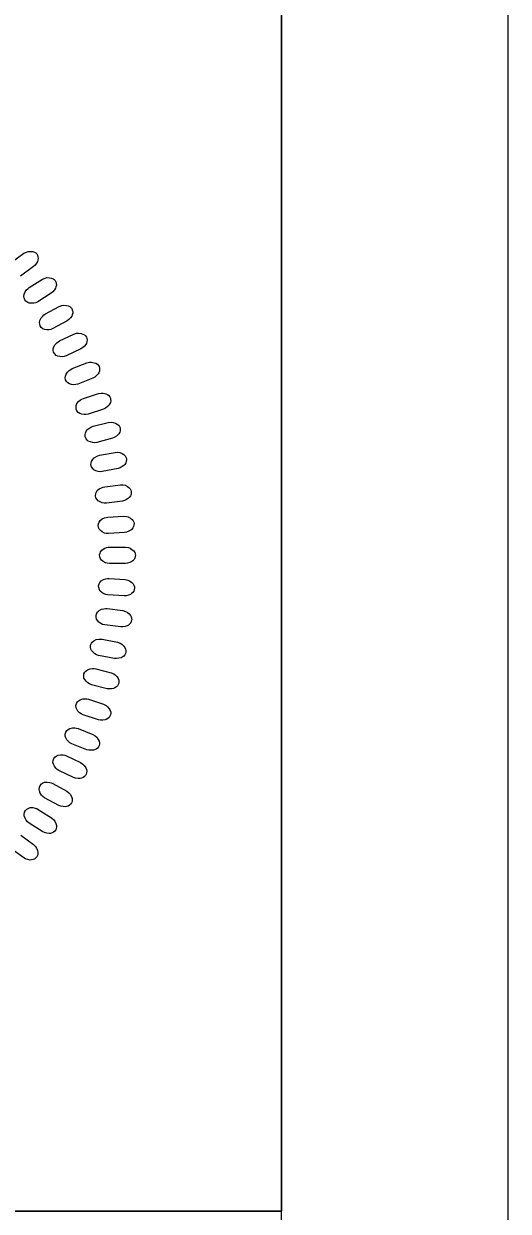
# Model space of a CAD drawing. Extents: x 18938 to 19565, y 6931 to 7973.
# Drawn here: x 19377.54 to 19382.43, y 7055.7 to 7067.7 of the extents above; entities that cross this region are included whole.
import ezdxf

# ---------------------------------------------------------------- set-up
doc = ezdxf.new("R2010")
doc.units = 0
for name, color, linetype in [('Old_Level_10', 7, 'Continuous'), ('Prop Dimension', 7, 'Continuous'), ('Prop Pavement Schedule Description CELL', 7, 'Continuous'), ('Typical Hinge Slope Interstate CELL', 7, 'Continuous'), ('Typical Pavement Slope Information CELL', 7, 'Continuous')]:
    doc.layers.add(name, color=color, linetype=linetype)

# ---------------------------------------------------------------- blocks, each defined once
blk = doc.blocks.new('Gregory K. Goins')
at = {"layer": 'Old_Level_10'}
for points in [[(-21.026, 73.737), (-20.033, 74.458), (-19.833, 74.556), (-19.69, 74.596), (-19.486, 74.605), (-19.341, 74.591), (-19.21, 74.547), (-19.116, 74.486), (-19.034, 74.407), (-18.984, 74.304), (-18.939, 74.19), (-18.925, 74.07), (-18.945, 73.927), (-18.974, 73.831), (-19.056, 73.689), (-19.166, 73.535), (-19.281, 73.423), (-20.294, 72.679)], [(-20.277, 29.217), (-19.286, 28.495), (-19.13, 28.336), (-19.047, 28.212), (-18.976, 28.022), (-18.945, 27.879), (-18.946, 27.74), (-18.975, 27.633), (-19.025, 27.53), (-19.107, 27.452), (-19.202, 27.372), (-19.311, 27.323), (-19.454, 27.297), (-19.554, 27.295), (-19.714, 27.329), (-19.895, 27.386), (-20.037, 27.461), (-21.058, 28.194)]]:
    blk.add_lwpolyline(points, dxfattribs=at)
for points in [[(-19.625, 71.791), (-18.589, 72.448), (-18.383, 72.534), (-18.238, 72.565), (-18.035, 72.561), (-17.889, 72.538), (-17.762, 72.486), (-17.672, 72.418), (-17.596, 72.335), (-17.552, 72.229), (-17.514, 72.112), (-17.508, 71.992), (-17.537, 71.85), (-17.572, 71.757), (-17.662, 71.619), (-17.782, 71.473), (-17.904, 71.369), (-18.961, 70.689), (-19.116, 70.618), (-19.259, 70.581), (-19.441, 70.571), (-19.619, 70.591), (-19.739, 70.63), (-19.874, 70.731), (-19.97, 70.846), (-20.017, 70.994), (-20.031, 71.109), (-20.014, 71.27), (-19.936, 71.461), (-19.82, 71.615), (-19.726, 71.709)], [(-18.364, 69.741), (-17.289, 70.332), (-17.078, 70.404), (-16.931, 70.426), (-16.728, 70.41), (-16.585, 70.377), (-16.461, 70.317), (-16.376, 70.244), (-16.305, 70.156), (-16.268, 70.048), (-16.237, 69.929), (-16.238, 69.809), (-16.276, 69.669), (-16.317, 69.578), (-16.416, 69.447), (-16.544, 69.308), (-16.673, 69.211), (-17.771, 68.6), (-17.931, 68.538), (-18.075, 68.51), (-18.257, 68.512), (-18.433, 68.543), (-18.551, 68.589), (-18.679, 68.698), (-18.768, 68.82), (-18.805, 68.97), (-18.812, 69.086), (-18.786, 69.245), (-18.694, 69.432), (-18.569, 69.577), (-18.47, 69.666)], [(-17.256, 67.658), (-16.146, 68.18), (-15.932, 68.239), (-15.784, 68.252), (-15.582, 68.222), (-15.442, 68.181), (-15.321, 68.113), (-15.241, 68.036), (-15.175, 67.943), (-15.146, 67.833), (-15.122, 67.712), (-15.131, 67.592), (-15.177, 67.455), (-15.224, 67.367), (-15.331, 67.241), (-15.468, 67.112), (-15.603, 67.023), (-16.737, 66.482), (-16.9, 66.431), (-17.045, 66.411), (-17.227, 66.425), (-17.402, 66.467), (-17.515, 66.52), (-17.636, 66.637), (-17.718, 66.764), (-17.745, 66.916), (-17.744, 67.032), (-17.709, 67.19), (-17.606, 67.37), (-17.472, 67.508), (-17.367, 67.589)], [(-16.277, 65.497), (-15.136, 65.948), (-14.919, 65.994), (-14.77, 65.997), (-14.571, 65.955), (-14.433, 65.905), (-14.318, 65.83), (-14.242, 65.747), (-14.182, 65.65), (-14.16, 65.538), (-14.143, 65.416), (-14.16, 65.298), (-14.215, 65.163), (-14.267, 65.078), (-14.381, 64.96), (-14.526, 64.839), (-14.666, 64.76), (-15.832, 64.29), (-15.998, 64.249), (-16.144, 64.239), (-16.326, 64.264), (-16.496, 64.317), (-16.607, 64.378), (-16.72, 64.502), (-16.793, 64.634), (-16.811, 64.787), (-16.803, 64.903), (-16.758, 65.058), (-16.644, 65.231), (-16.502, 65.36), (-16.392, 65.435)], [(-15.403, 63.183), (-14.236, 63.561), (-14.016, 63.593), (-13.867, 63.587), (-13.671, 63.533), (-13.536, 63.474), (-13.426, 63.392), (-13.356, 63.305), (-13.302, 63.204), (-13.287, 63.092), (-13.278, 62.969), (-13.303, 62.851), (-13.366, 62.72), (-13.422, 62.639), (-13.545, 62.528), (-13.696, 62.416), (-13.841, 62.345), (-15.034, 61.95), (-15.202, 61.92), (-15.349, 61.92), (-15.528, 61.955), (-15.696, 62.018), (-15.802, 62.087), (-15.908, 62.217), (-15.972, 62.353), (-15.98, 62.508), (-15.965, 62.623), (-15.91, 62.775), (-15.786, 62.94), (-15.636, 63.06), (-15.522, 63.129)], [(-14.658, 61.01), (-13.47, 61.314), (-13.249, 61.332), (-13.1, 61.317), (-12.907, 61.25), (-12.777, 61.184), (-12.672, 61.094), (-12.608, 61.003), (-12.56, 60.899), (-12.552, 60.786), (-12.551, 60.662), (-12.583, 60.547), (-12.654, 60.42), (-12.716, 60.342), (-12.844, 60.24), (-13.004, 60.137), (-13.152, 60.076), (-14.368, 59.757), (-14.537, 59.737), (-14.684, 59.745), (-14.861, 59.792), (-15.024, 59.866), (-15.125, 59.941), (-15.222, 60.078), (-15.279, 60.218), (-15.277, 60.372), (-15.255, 60.486), (-15.19, 60.634), (-15.056, 60.792), (-14.898, 60.902), (-14.78, 60.963)], [(-14.148, 58.755), (-12.944, 58.985), (-12.721, 58.989), (-12.574, 58.964), (-12.386, 58.885), (-12.261, 58.811), (-12.16, 58.715), (-12.102, 58.62), (-12.062, 58.514), (-12.061, 58.4), (-12.068, 58.276), (-12.107, 58.163), (-12.185, 58.041), (-12.252, 57.967), (-12.387, 57.873), (-12.552, 57.781), (-12.704, 57.729), (-13.938, 57.487), (-14.108, 57.477), (-14.253, 57.495), (-14.427, 57.554), (-14.585, 57.638), (-14.682, 57.718), (-14.77, 57.861), (-14.817, 58.005), (-14.806, 58.158), (-14.777, 58.27), (-14.703, 58.414), (-14.559, 58.563), (-14.394, 58.663), (-14.273, 58.716)], [(-13.75, 56.316), (-12.533, 56.469), (-12.311, 56.46), (-12.166, 56.426), (-11.983, 56.335), (-11.862, 56.253), (-11.769, 56.152), (-11.716, 56.053), (-11.683, 55.944), (-11.689, 55.83), (-11.703, 55.708), (-11.749, 55.596), (-11.836, 55.48), (-11.907, 55.411), (-12.048, 55.325), (-12.218, 55.243), (-12.373, 55.201), (-13.619, 55.037), (-13.79, 55.038), (-13.935, 55.065), (-14.104, 55.134), (-14.256, 55.228), (-14.348, 55.314), (-14.427, 55.462), (-14.465, 55.609), (-14.444, 55.762), (-14.408, 55.872), (-14.325, 56.01), (-14.172, 56.15), (-14.002, 56.239), (-13.877, 56.285)], [(-13.507, 53.952), (-12.282, 54.028), (-12.061, 54.004), (-11.919, 53.961), (-11.742, 53.86), (-11.627, 53.77), (-11.54, 53.662), (-11.494, 53.561), (-11.467, 53.45), (-11.48, 53.337), (-11.502, 53.215), (-11.555, 53.107), (-11.648, 52.997), (-11.724, 52.932), (-11.869, 52.855), (-12.045, 52.784), (-12.202, 52.752), (-13.457, 52.666), (-13.627, 52.678), (-13.769, 52.715), (-13.934, 52.794), (-14.08, 52.897), (-14.166, 52.989), (-14.236, 53.142), (-14.265, 53.29), (-14.234, 53.441), (-14.191, 53.549), (-14.099, 53.682), (-13.938, 53.812), (-13.763, 53.891), (-13.635, 53.928)], [(-13.358, 51.621), (-12.131, 51.621), (-11.912, 51.583), (-11.772, 51.531), (-11.602, 51.419), (-11.492, 51.322), (-11.413, 51.209), (-11.373, 51.105), (-11.354, 50.992), (-11.373, 50.88), (-11.403, 50.761), (-11.463, 50.656), (-11.563, 50.552), (-11.643, 50.492), (-11.792, 50.424), (-11.972, 50.365), (-12.131, 50.342), (-13.388, 50.335), (-13.557, 50.358), (-13.697, 50.403), (-13.857, 50.493), (-13.996, 50.604), (-14.076, 50.702), (-14.136, 50.859), (-14.156, 51.008), (-14.115, 51.158), (-14.066, 51.262), (-13.966, 51.39), (-13.796, 51.509), (-13.617, 51.576), (-13.487, 51.606)], [(-13.391, 49.18), (-12.166, 49.103), (-11.951, 49.052), (-11.814, 48.991), (-11.651, 48.868), (-11.548, 48.764), (-11.476, 48.648), (-11.443, 48.541), (-11.43, 48.427), (-11.457, 48.317), (-11.494, 48.199), (-11.56, 48.099), (-11.667, 48.001), (-11.75, 47.946), (-11.904, 47.888), (-12.087, 47.84), (-12.248, 47.827), (-13.502, 47.899), (-13.669, 47.932), (-13.806, 47.987), (-13.96, 48.085), (-14.091, 48.206), (-14.166, 48.308), (-14.215, 48.469), (-14.226, 48.62), (-14.176, 48.766), (-14.12, 48.867), (-14.013, 48.988), (-13.836, 49.096), (-13.652, 49.152), (-13.522, 49.174)], [(-13.558, 46.841), (-12.34, 46.686), (-12.127, 46.622), (-11.995, 46.553), (-11.84, 46.42), (-11.744, 46.31), (-11.68, 46.189), (-11.653, 46.08), (-11.648, 45.966), (-11.681, 45.857), (-11.726, 45.742), (-11.798, 45.646), (-11.91, 45.555), (-11.997, 45.506), (-12.154, 45.457), (-12.339, 45.421), (-12.501, 45.419), (-13.748, 45.569), (-13.914, 45.613), (-14.047, 45.675), (-14.193, 45.784), (-14.318, 45.912), (-14.385, 46.019), (-14.424, 46.182), (-14.425, 46.333), (-14.367, 46.476), (-14.305, 46.574), (-14.19, 46.688), (-14.007, 46.784), (-13.82, 46.829), (-13.688, 46.842)], [(-13.954, 44.454), (-12.75, 44.223), (-12.541, 44.145), (-12.413, 44.069), (-12.268, 43.926), (-12.178, 43.81), (-12.121, 43.685), (-12.102, 43.574), (-12.103, 43.46), (-12.143, 43.354), (-12.196, 43.242), (-12.274, 43.151), (-12.392, 43.067), (-12.481, 43.023), (-12.641, 42.985), (-12.828, 42.96), (-12.989, 42.968), (-14.225, 43.196), (-14.387, 43.25), (-14.516, 43.321), (-14.655, 43.439), (-14.772, 43.575), (-14.832, 43.685), (-14.861, 43.851), (-14.853, 44.002), (-14.785, 44.141), (-14.717, 44.234), (-14.595, 44.34), (-14.406, 44.426), (-14.217, 44.458), (-14.084, 44.463)], [(-14.435, 42.154), (-13.247, 41.849), (-13.044, 41.758), (-12.922, 41.673), (-12.785, 41.522), (-12.704, 41.4), (-12.654, 41.271), (-12.642, 41.161), (-12.65, 41.047), (-12.697, 40.944), (-12.756, 40.835), (-12.84, 40.748), (-12.963, 40.672), (-13.055, 40.634), (-13.217, 40.606), (-13.405, 40.593), (-13.565, 40.611), (-14.784, 40.916), (-14.943, 40.981), (-15.067, 41.059), (-15.199, 41.185), (-15.306, 41.329), (-15.36, 41.442), (-15.378, 41.61), (-15.361, 41.76), (-15.285, 41.894), (-15.21, 41.983), (-15.082, 42.082), (-14.888, 42.155), (-14.697, 42.176), (-14.565, 42.172)], [(-15.008, 39.788), (-13.841, 39.408), (-13.644, 39.305), (-13.527, 39.212), (-13.401, 39.053), (-13.327, 38.927), (-13.285, 38.795), (-13.28, 38.683), (-13.296, 38.571), (-13.349, 38.47), (-13.415, 38.365), (-13.504, 38.285), (-13.631, 38.216), (-13.725, 38.184), (-13.889, 38.166), (-14.078, 38.165), (-14.237, 38.193), (-15.434, 38.574), (-15.588, 38.648), (-15.707, 38.734), (-15.831, 38.868), (-15.929, 39.019), (-15.975, 39.135), (-15.983, 39.303), (-15.955, 39.452), (-15.872, 39.581), (-15.792, 39.666), (-15.658, 39.756), (-15.46, 39.817), (-15.268, 39.825), (-15.136, 39.813)], [(-15.809, 37.51), (-14.669, 37.058), (-14.479, 36.942), (-14.368, 36.842), (-14.251, 36.675), (-14.185, 36.544), (-14.153, 36.411), (-14.154, 36.299), (-14.177, 36.187), (-14.236, 36.09), (-14.308, 35.99), (-14.402, 35.915), (-14.534, 35.854), (-14.63, 35.828), (-14.794, 35.821), (-14.983, 35.831), (-15.139, 35.869), (-16.31, 36.326), (-16.46, 36.409), (-16.573, 36.502), (-16.688, 36.644), (-16.777, 36.799), (-16.816, 36.919), (-16.813, 37.088), (-16.777, 37.234), (-16.684, 37.358), (-16.599, 37.437), (-16.46, 37.519), (-16.258, 37.567), (-16.066, 37.563), (-15.935, 37.543)], [(-16.731, 35.392), (-15.622, 34.87), (-15.439, 34.742), (-15.335, 34.636), (-15.229, 34.461), (-15.171, 34.327), (-15.147, 34.192), (-15.155, 34.08), (-15.185, 33.97), (-15.251, 33.877), (-15.329, 33.782), (-15.428, 33.712), (-15.563, 33.66), (-15.66, 33.64), (-15.824, 33.643), (-16.012, 33.666), (-16.166, 33.713), (-17.306, 34.242), (-17.45, 34.334), (-17.557, 34.435), (-17.663, 34.584), (-17.741, 34.744), (-17.772, 34.866), (-17.76, 35.034), (-17.714, 35.178), (-17.614, 35.296), (-17.524, 35.369), (-17.38, 35.442), (-17.176, 35.478), (-16.985, 35.462), (-16.855, 35.434)], [(-17.78, 33.244), (-16.705, 32.653), (-16.531, 32.515), (-16.434, 32.402), (-16.339, 32.221), (-16.29, 32.083), (-16.274, 31.946), (-16.289, 31.836), (-16.326, 31.728), (-16.397, 31.639), (-16.482, 31.549), (-16.584, 31.487), (-16.722, 31.443), (-16.821, 31.428), (-16.985, 31.442), (-17.171, 31.476), (-17.321, 31.533), (-18.426, 32.132), (-18.564, 32.233), (-18.664, 32.34), (-18.76, 32.495), (-18.829, 32.661), (-18.852, 32.785), (-18.829, 32.951), (-18.774, 33.092), (-18.667, 33.204), (-18.573, 33.271), (-18.424, 33.335), (-18.219, 33.358), (-18.028, 33.33), (-17.9, 33.294)], [(-18.917, 31.232), (-17.881, 30.575), (-17.716, 30.425), (-17.626, 30.307), (-17.543, 30.121), (-17.502, 29.98), (-17.495, 29.843), (-17.518, 29.733), (-17.561, 29.628), (-17.638, 29.544), (-17.727, 29.459), (-17.834, 29.403), (-17.974, 29.368), (-18.074, 29.36), (-18.236, 29.384), (-18.42, 29.429), (-18.567, 29.495), (-19.631, 30.164), (-19.762, 30.274), (-19.856, 30.386), (-19.942, 30.547), (-20.001, 30.717), (-20.016, 30.841), (-19.982, 31.006), (-19.918, 31.143), (-19.805, 31.248), (-19.707, 31.309), (-19.554, 31.364), (-19.347, 31.373), (-19.159, 31.334), (-19.034, 31.29)]]:
    blk.add_lwpolyline(points, close=True, dxfattribs=at)

msp = doc.modelspace()

# ---------------------------------------------------------------- linework, layer by layer
at = {"layer": 'Prop Dimension'}
msp.add_lwpolyline([(19155.167, 6930.669), (19382.434, 6930.669), (19382.434, 7077.102), (19155.167, 7077.102)], close=True, dxfattribs=at)
at = {"layer": 'Typical Hinge Slope Interstate CELL'}
msp.add_line((19353.135, 7055.701), (19380.142, 7055.701), dxfattribs=at)
at = {"layer": 'Typical Pavement Slope Information CELL'}
for points in [[(19380.142, 7074.095), (19177.642, 7074.095), (19177.642, 6933.679), (19380.142, 6933.679)], [(19366.642, 7070.745), (19380.142, 7070.745), (19380.142, 7055.701), (19366.642, 7055.701)]]:
    msp.add_lwpolyline(points, close=True, dxfattribs=at)

# ---------------------------------------------------------------- block references
at = {"layer": 'Prop Pavement Schedule Description CELL', "xscale": 0.13, "yscale": 0.13}
msp.add_blockref('Gregory K. Goins', (19380.142, 7055.701), dxfattribs=at)

doc.saveas('drawing.dxf')
